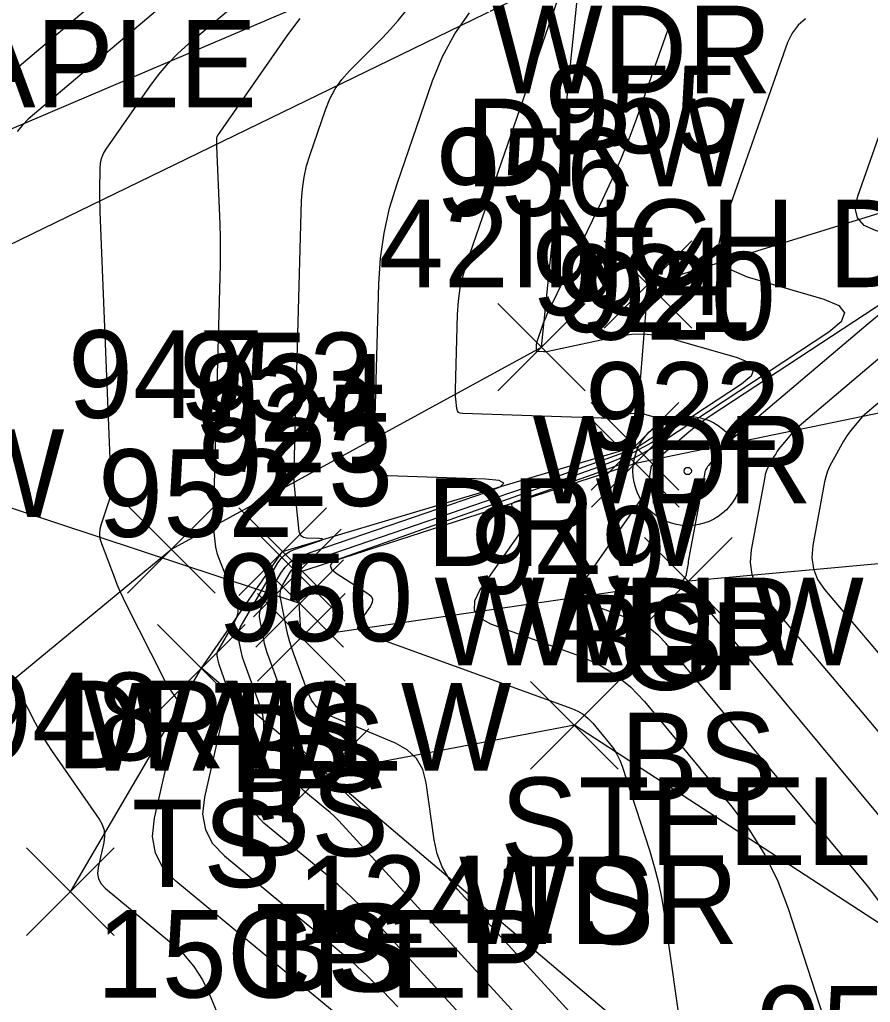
# Model space of a CAD drawing. Extents: x 1650836 to 1652450, y 332578 to 333908.
# Drawn here: x 1652014.99 to 1652034.41, y 332861.3 to 332883.74 of the extents above; entities that cross this region are included whole.
import ezdxf

# ---------------------------------------------------------------- set-up
doc = ezdxf.new("R2010")
doc.units = 0
for name, color, linetype in [('D_A', 7, 'Continuous'), ('D_C', 7, 'Continuous'), ('D_I', 7, 'Continuous'), ('D_TIC', 7, 'Continuous'), ('DCP', 7, 'Continuous'), ('L_A', 7, 'Continuous'), ('L_C', 7, 'Continuous'), ('L_I', 7, 'Continuous'), ('L_TIC', 7, 'Continuous'), ('LAWA', 7, 'Continuous'), ('LELB', 7, 'Continuous'), ('LSOGCMA', 7, 'Continuous'), ('LSOGCMI', 7, 'Continuous'), ('LW', 7, 'Continuous'), ('R_A', 7, 'Continuous'), ('R_C', 7, 'Continuous'), ('R_I', 7, 'Continuous'), ('R_TIC', 7, 'Continuous'), ('RDW', 7, 'Continuous'), ('RGP', 7, 'Continuous'), ('U_C', 7, 'Continuous')]:
    doc.layers.add(name, color=color, linetype=linetype)

msp = doc.modelspace()

# ---------------------------------------------------------------- linework, layer by layer
at = {"layer": 'D_TIC'}
for points in [[(1652020.38, 332869.405), (1652022.38, 332871.405)], [(1652022.38, 332869.405), (1652020.38, 332871.405)]]:
    msp.add_lwpolyline(points, dxfattribs=at)
at = {"layer": 'DCP'}
msp.add_lwpolyline([(1652021.38, 332870.405), (1652004.868, 332875.867)], dxfattribs=at)
at = {"layer": 'L_TIC'}
for points in [[(1652028.332, 332876.691), (1652030.332, 332878.691)], [(1652030.332, 332876.691), (1652028.332, 332878.691)], [(1652028.035, 332872.993), (1652030.035, 332874.993)], [(1652030.035, 332872.993), (1652028.035, 332874.993)], [(1652028.035, 332872.993), (1652030.035, 332874.993)], [(1652030.035, 332872.993), (1652028.035, 332874.993)], [(1652028.043, 332872.607), (1652030.043, 332874.607)], [(1652030.043, 332872.607), (1652028.043, 332874.607)], [(1652019.989, 332870.59), (1652021.989, 332872.59)], [(1652021.989, 332870.59), (1652019.989, 332872.59)], [(1652019.989, 332870.59), (1652021.989, 332872.59)], [(1652021.989, 332870.59), (1652019.989, 332872.59)], [(1652020.327, 332870.103), (1652022.327, 332872.103)], [(1652022.327, 332870.103), (1652020.327, 332872.103)], [(1652020.327, 332870.103), (1652022.327, 332872.103)], [(1652022.327, 332870.103), (1652020.327, 332872.103)], [(1652029.254, 332869.914), (1652031.254, 332871.914)], [(1652031.254, 332869.914), (1652029.254, 332871.914)], [(1652020.416, 332868.633), (1652022.416, 332870.633)], [(1652022.416, 332868.633), (1652020.416, 332870.633)], [(1652018.137, 332867.927), (1652020.137, 332869.927)], [(1652020.137, 332867.927), (1652018.137, 332869.927)], [(1652018.137, 332867.927), (1652020.137, 332869.927)], [(1652020.137, 332867.927), (1652018.137, 332869.927)], [(1652026.653, 332866.625), (1652028.653, 332868.625)], [(1652028.653, 332866.625), (1652026.653, 332868.625)], [(1652026.653, 332866.625), (1652028.653, 332868.625)], [(1652028.653, 332866.625), (1652026.653, 332868.625)], [(1652020.961, 332865.545), (1652022.961, 332867.545)], [(1652022.961, 332865.545), (1652020.961, 332867.545)], [(1652020.961, 332865.545), (1652022.961, 332867.545)], [(1652022.961, 332865.545), (1652020.961, 332867.545)], [(1652015.145, 332862.824), (1652017.145, 332864.824)], [(1652017.145, 332862.824), (1652015.145, 332864.824)]]:
    msp.add_lwpolyline(points, dxfattribs=at)
at = {"layer": 'LAWA'}
for points in [[(1652029.035, 332873.993), (1652029.332, 332877.691), (1652041.456, 332881.438), (1652043.799, 332892.048), (1652028.411, 332887.059), (1652010.628, 332879.467), (1652005.763, 332881.337), (1651975.403, 332896.414), (1651937.407, 332919.099), (1651902.904, 332934.281), (1651873.829, 332953.989)], [(1652408.76, 332665.713), (1652363.38, 332695.402), (1652324.46, 332714.991), (1652289.155, 332735.895), (1652253.497, 332747.946), (1652218.614, 332766.122), (1652198.198, 332775.017), (1652146.456, 332804.843), (1652136.841, 332807.592), (1652091.374, 332831.511), (1652057.601, 332848.138), (1652027.653, 332867.625)]]:
    msp.add_lwpolyline(points, dxfattribs=at)
at = {"layer": 'LELB'}
for points in [[(1652146.567, 332884.053), (1652131.516, 332881.175), (1652103.316, 332878.294), (1652074.733, 332880.815), (1652057.387, 332879.464), (1652029.043, 332873.607), (1652021.327, 332871.103)], [(1652160.434, 332848.646), (1652126.92, 332864), (1652105.537, 332865.052), (1652073.625, 332867.883), (1652056.204, 332873.287), (1652030.254, 332870.914), (1652021.416, 332869.633), (1652021.327, 332871.103)], [(1652016.145, 332863.824), (1652019.137, 332868.927), (1652020.989, 332871.59)], [(1652027.653, 332867.625), (1652021.961, 332866.545), (1652019.137, 332868.927)], [(1652021.961, 332866.545), (1652033.599, 332856.673)]]:
    msp.add_lwpolyline(points, dxfattribs=at)
at = {"layer": 'LSOGCMA'}
msp.add_lwpolyline([(1652026.158, 332859.81), (1652023.087, 332863.165), (1652022.821, 332863.445), (1652022.545, 332863.716), (1652022.261, 332863.978), (1652021.967, 332864.229), (1652020.564, 332865.389), (1652020.401, 332865.56), (1652020.301, 332865.752), (1652020.263, 332865.966), (1652020.287, 332866.201), (1652020.531, 332867.275), (1652020.562, 332867.474), (1652020.564, 332867.671), (1652020.537, 332867.866), (1652020.481, 332868.059), (1652020.107, 332869.087), (1652020.085, 332869.15), (1652020.066, 332869.215), (1652020.049, 332869.28), (1652020.035, 332869.346), (1652019.983, 332869.61), (1652019.976, 332869.676), (1652019.981, 332869.739), (1652019.997, 332869.8), (1652020.025, 332869.859), (1652020.884, 332871.334), (1652020.956, 332871.436), (1652021.041, 332871.52), (1652021.141, 332871.588), (1652021.255, 332871.638), (1652021.84, 332871.838), (1652021.892, 332871.859), (1652021.908, 332871.875), (1652021.888, 332871.886), (1652021.832, 332871.891), (1652021.536, 332871.901), (1652021.47, 332871.912), (1652021.421, 332871.941), (1652021.388, 332871.988), (1652021.372, 332872.053), (1652021.282, 332872.855), (1652021.268, 332873.014), (1652021.258, 332873.172), (1652021.254, 332873.331), (1652021.256, 332873.49), (1652021.425, 332879.611), (1652021.443, 332879.879), (1652021.48, 332880.143), (1652021.538, 332880.403), (1652021.616, 332880.66), (1652021.969, 332881.685), (1652022.068, 332881.93), (1652022.193, 332882.158), (1652022.343, 332882.372), (1652022.518, 332882.569), (1652023.269, 332883.328), (1652023.453, 332883.521), (1652023.627, 332883.722), (1652023.793, 332883.93)], dxfattribs=at)
at = {"layer": 'LSOGCMI'}
for points in [[(1652023.191, 332860.229), (1652018.555, 332864.062), (1652018.266, 332864.364), (1652018.089, 332864.705), (1652018.021, 332865.083), (1652018.065, 332865.5), (1652018.626, 332867.97), (1652018.634, 332868.038), (1652018.629, 332868.103), (1652018.609, 332868.166), (1652018.576, 332868.226), (1652018.413, 332868.46), (1652018.374, 332868.52), (1652018.336, 332868.58), (1652018.301, 332868.642), (1652018.268, 332868.705), (1652017.435, 332870.358), (1652017.358, 332870.517), (1652017.285, 332870.678), (1652017.216, 332870.84), (1652017.151, 332871.005), (1652016.862, 332871.772), (1652016.829, 332871.885), (1652016.817, 332871.998), (1652016.826, 332872.111), (1652016.855, 332872.225), (1652017.01, 332872.68), (1652017.044, 332872.794), (1652017.066, 332872.91), (1652017.078, 332873.028), (1652017.078, 332873.147), (1652016.827, 332879.355), (1652016.823, 332879.478), (1652016.82, 332879.601), (1652016.819, 332879.723), (1652016.819, 332879.846), (1652016.823, 332880.338), (1652016.833, 332880.458), (1652016.86, 332880.572), (1652016.904, 332880.681), (1652016.965, 332880.785), (1652017.961, 332882.215), (1652018.158, 332882.48), (1652018.371, 332882.73), (1652018.6, 332882.966), (1652018.845, 332883.187), (1652021.973, 332885.834)], [(1652019.861, 332885.431), (1652015.323, 332881.593), (1652015.183, 332881.466), (1652015.052, 332881.332), (1652014.93, 332881.189)], [(1652011.801, 332879.998), (1652017.748, 332885.029)], [(1652030.181, 332858.197), (1652024.99, 332863.867), (1652024.789, 332864.12), (1652024.633, 332864.395), (1652024.52, 332864.69), (1652024.452, 332865.006), (1652024.266, 332866.312), (1652024.188, 332866.613), (1652024.045, 332866.865), (1652023.837, 332867.066), (1652023.565, 332867.218), (1652022.089, 332867.83), (1652021.913, 332867.924), (1652021.766, 332868.047), (1652021.65, 332868.198), (1652021.564, 332868.379), (1652021.238, 332869.273), (1652021.191, 332869.411), (1652021.149, 332869.55), (1652021.113, 332869.691), (1652021.082, 332869.834), (1652020.945, 332870.539), (1652020.937, 332870.615), (1652020.942, 332870.689), (1652020.961, 332870.761), (1652020.994, 332870.83), (1652021.153, 332871.103), (1652021.197, 332871.166), (1652021.25, 332871.218), (1652021.311, 332871.259), (1652021.381, 332871.29), (1652025.885, 332872.832), (1652026.201, 332872.941), (1652026.517, 332873.05), (1652026.832, 332873.161), (1652027.147, 332873.272), (1652028.783, 332873.851), (1652028.908, 332873.9), (1652029.029, 332873.955), (1652029.146, 332874.018), (1652029.26, 332874.088), (1652029.751, 332874.411), (1652029.817, 332874.467), (1652029.834, 332874.515), (1652029.803, 332874.557), (1652029.723, 332874.591), (1652029.261, 332874.724), (1652029.179, 332874.743), (1652029.097, 332874.751), (1652029.015, 332874.749), (1652028.932, 332874.736), (1652028.601, 332874.666), (1652028.517, 332874.651), (1652028.434, 332874.641), (1652028.35, 332874.636), (1652028.265, 332874.637), (1652025.094, 332874.742), (1652025.044, 332874.751), (1652025.007, 332874.772), (1652024.983, 332874.808), (1652024.971, 332874.856), (1652024.946, 332875.076), (1652024.941, 332875.131), (1652024.938, 332875.187), (1652024.936, 332875.242), (1652024.937, 332875.297), (1652024.984, 332877.007), (1652025.004, 332877.309), (1652025.046, 332877.606), (1652025.111, 332877.899), (1652025.199, 332878.188), (1652027.422, 332884.647)], [(1652021.385, 332883.771), (1652021.104, 332883.393), (1652019.505, 332881.096), (1652019.495, 332881.078), (1652019.487, 332881.06), (1652019.483, 332881.04), (1652019.481, 332881.02), (1652019.48, 332880.937), (1652019.48, 332880.916), (1652019.48, 332880.895), (1652019.481, 332880.874), (1652019.482, 332880.854), (1652019.554, 332879.072), (1652019.563, 332878.768), (1652019.568, 332878.464), (1652019.567, 332878.16), (1652019.561, 332877.856), (1652019.408, 332872.301), (1652019.407, 332872.233), (1652019.409, 332872.165), (1652019.413, 332872.097), (1652019.419, 332872.029), (1652019.449, 332871.758), (1652019.459, 332871.691), (1652019.473, 332871.625), (1652019.491, 332871.56), (1652019.514, 332871.496), (1652019.925, 332870.454), (1652019.96, 332870.33), (1652019.965, 332870.207), (1652019.941, 332870.087), (1652019.888, 332869.969), (1652019.507, 332869.316), (1652019.496, 332869.291), (1652019.489, 332869.266), (1652019.487, 332869.239), (1652019.49, 332869.212), (1652019.511, 332869.102), (1652019.517, 332869.074), (1652019.524, 332869.047), (1652019.532, 332869.02), (1652019.541, 332868.994), (1652019.697, 332868.565), (1652019.721, 332868.485), (1652019.732, 332868.403), (1652019.731, 332868.321), (1652019.718, 332868.238), (1652019.205, 332865.979), (1652019.165, 332865.592), (1652019.227, 332865.24), (1652019.393, 332864.923), (1652019.661, 332864.641), (1652022.194, 332862.548), (1652022.568, 332862.228), (1652022.93, 332861.895), (1652023.28, 332861.55), (1652023.619, 332861.193)], [(1652028.029, 332859.157), (1652022.359, 332865.35), (1652022.265, 332865.449), (1652022.167, 332865.545), (1652022.067, 332865.638), (1652021.963, 332865.726), (1652021.467, 332866.136), (1652021.41, 332866.197), (1652021.374, 332866.265), (1652021.361, 332866.34), (1652021.369, 332866.423), (1652021.448, 332866.77), (1652021.462, 332866.857), (1652021.462, 332866.943), (1652021.451, 332867.027), (1652021.427, 332867.111), (1652020.673, 332869.18), (1652020.638, 332869.28), (1652020.608, 332869.382), (1652020.581, 332869.485), (1652020.559, 332869.59), (1652020.477, 332870.009), (1652020.466, 332870.112), (1652020.473, 332870.212), (1652020.499, 332870.309), (1652020.543, 332870.403), (1652020.951, 332871.102), (1652021.046, 332871.238), (1652021.16, 332871.351), (1652021.293, 332871.441), (1652021.445, 332871.507), (1652025.669, 332872.954), (1652025.955, 332873.071), (1652026.043, 332873.158), (1652025.933, 332873.216), (1652025.625, 332873.244), (1652023.4, 332873.319), (1652023.305, 332873.335), (1652023.233, 332873.377), (1652023.186, 332873.445), (1652023.162, 332873.539), (1652023.114, 332873.966), (1652023.104, 332874.073), (1652023.098, 332874.179), (1652023.095, 332874.286), (1652023.096, 332874.394), (1652023.188, 332877.706), (1652023.226, 332878.29), (1652023.308, 332878.866), (1652023.434, 332879.434), (1652023.604, 332879.994), (1652024.413, 332882.346), (1652024.637, 332882.897), (1652024.919, 332883.414), (1652025.257, 332883.895)], [(1652029.867, 332883.749), (1652029.066, 332881.486), (1652028.891, 332881.011), (1652028.703, 332880.542), (1652028.502, 332880.078), (1652028.288, 332879.619), (1652027.025, 332877.004), (1652026.996, 332876.94), (1652026.968, 332876.876), (1652026.942, 332876.81), (1652026.918, 332876.744), (1652026.794, 332876.382), (1652026.788, 332876.364), (1652026.784, 332876.346), (1652026.781, 332876.327), (1652026.78, 332876.308), (1652026.777, 332876.201), (1652026.777, 332876.194), (1652026.778, 332876.187), (1652026.779, 332876.173), (1652026.78, 332876.17), (1652026.782, 332876.168), (1652026.784, 332876.166), (1652026.787, 332876.166), (1652026.943, 332876.16), (1652026.97, 332876.16), (1652026.997, 332876.162), (1652027.024, 332876.165), (1652027.05, 332876.17), (1652028.685, 332876.516), (1652028.966, 332876.559), (1652029.245, 332876.566), (1652029.523, 332876.538), (1652029.8, 332876.476), (1652031.371, 332876.022), (1652031.642, 332875.907), (1652031.748, 332875.767), (1652031.688, 332875.602), (1652031.463, 332875.412), (1652029.799, 332874.317), (1652029.412, 332874.079), (1652029.014, 332873.866), (1652028.604, 332873.677), (1652028.181, 332873.513), (1652022.252, 332871.414), (1652022.124, 332871.349), (1652022.075, 332871.276), (1652022.106, 332871.193), (1652022.216, 332871.101), (1652022.936, 332870.638), (1652023.009, 332870.575), (1652023.042, 332870.505), (1652023.038, 332870.427), (1652022.995, 332870.342), (1652022.746, 332869.986), (1652022.705, 332869.904), (1652022.704, 332869.834), (1652022.745, 332869.778), (1652022.826, 332869.734), (1652027.592, 332868.01), (1652027.728, 332867.95), (1652027.853, 332867.875), (1652027.967, 332867.783), (1652028.069, 332867.675), (1652028.455, 332867.21), (1652028.545, 332867.091), (1652028.623, 332866.964), (1652028.688, 332866.831), (1652028.741, 332866.691), (1652029.364, 332864.77), (1652029.475, 332864.401), (1652029.57, 332864.027), (1652029.649, 332863.65), (1652029.711, 332863.269), (1652030.123, 332860.373)], [(1652032.93, 332883.76), (1652032.757, 332883.615), (1652032.62, 332883.435), (1652032.52, 332883.22), (1652031.021, 332878.98), (1652030.942, 332878.587), (1652031.011, 332878.27), (1652031.229, 332878.03), (1652031.593, 332877.865), (1652033.348, 332877.358), (1652033.685, 332877.215), (1652033.816, 332877.042), (1652033.742, 332876.837), (1652033.463, 332876.602), (1652029.682, 332874.114), (1652029.356, 332873.913), (1652029.02, 332873.733), (1652028.674, 332873.574), (1652028.318, 332873.436), (1652026.286, 332872.717), (1652026.234, 332872.69), (1652026.214, 332872.661), (1652026.226, 332872.627), (1652026.271, 332872.59), (1652026.515, 332872.432), (1652026.564, 332872.391), (1652026.586, 332872.344), (1652026.583, 332872.292), (1652026.555, 332872.235), (1652025.495, 332870.715), (1652025.368, 332870.462), (1652025.366, 332870.249), (1652025.49, 332870.076), (1652025.74, 332869.943), (1652027.768, 332869.209), (1652028.193, 332869.024), (1652028.582, 332868.788), (1652028.935, 332868.502), (1652029.254, 332868.165), (1652031.247, 332865.765), (1652031.651, 332865.23), (1652031.999, 332864.663), (1652032.292, 332864.065), (1652032.529, 332863.437), (1652034.212, 332858.249)], [(1652035.828, 332878.539), (1652035.756, 332878.569), (1652034.522, 332878.926), (1652034.265, 332879.042), (1652034.113, 332879.211), (1652034.064, 332879.434), (1652034.119, 332879.71), (1652035.173, 332882.691), (1652035.244, 332882.842), (1652035.34, 332882.968), (1652035.462, 332883.071), (1652035.609, 332883.149), (1652036.249, 332883.412), (1652036.402, 332883.487), (1652036.541, 332883.58), (1652036.665, 332883.692), (1652036.776, 332883.822)], [(1652034.918, 332863.191), (1652034.341, 332863.956), (1652029.739, 332869.498), (1652029.575, 332869.672), (1652029.392, 332869.819), (1652029.192, 332869.941), (1652028.973, 332870.036), (1652028.062, 332870.366), (1652027.88, 332870.463), (1652027.79, 332870.589), (1652027.791, 332870.744), (1652027.883, 332870.928), (1652029.239, 332872.872), (1652029.276, 332872.932), (1652029.306, 332872.995), (1652029.328, 332873.061), (1652029.343, 332873.13), (1652029.402, 332873.504), (1652029.407, 332873.528), (1652029.416, 332873.551), (1652029.427, 332873.572), (1652029.441, 332873.592), (1652029.505, 332873.67), (1652029.522, 332873.689), (1652029.539, 332873.708), (1652029.557, 332873.725), (1652029.576, 332873.742), (1652030.264, 332874.325), (1652030.387, 332874.426), (1652030.512, 332874.523), (1652030.64, 332874.616), (1652030.772, 332874.705), (1652035.777, 332877.999)], [(1652034.749, 332877.114), (1652034.357, 332876.792), (1652031.224, 332874.137), (1652031.164, 332874.083), (1652031.106, 332874.027), (1652031.051, 332873.969), (1652030.998, 332873.908), (1652030.71, 332873.556), (1652030.701, 332873.544), (1652030.692, 332873.532), (1652030.684, 332873.52), (1652030.677, 332873.507), (1652030.648, 332873.456), (1652030.641, 332873.443), (1652030.636, 332873.429), (1652030.631, 332873.416), (1652030.628, 332873.401), (1652030.266, 332871.449), (1652030.259, 332871.408), (1652030.252, 332871.366), (1652030.245, 332871.325), (1652030.238, 332871.284), (1652030.206, 332871.08), (1652030.201, 332871.058), (1652030.194, 332871.038), (1652030.185, 332871.019), (1652030.174, 332871), (1652030.115, 332870.915), (1652030.109, 332870.904), (1652030.109, 332870.895), (1652030.114, 332870.888), (1652030.125, 332870.882), (1652030.179, 332870.863), (1652030.191, 332870.857), (1652030.203, 332870.85), (1652030.214, 332870.841), (1652030.224, 332870.831), (1652037.999, 332861.469)], [(1652035.676, 332876.908), (1652032.78, 332874.454), (1652032.723, 332874.403), (1652032.669, 332874.351), (1652032.617, 332874.296), (1652032.568, 332874.238), (1652032.363, 332873.988), (1652032.322, 332873.936), (1652032.284, 332873.883), (1652032.248, 332873.827), (1652032.214, 332873.77), (1652032.084, 332873.538), (1652032.054, 332873.48), (1652032.029, 332873.419), (1652032.01, 332873.356), (1652031.995, 332873.292), (1652031.687, 332871.632), (1652031.663, 332871.342), (1652031.702, 332871.069), (1652031.804, 332870.812), (1652031.969, 332870.572), (1652034.215, 332867.921), (1652034.654, 332867.401)], [(1652035.575, 332875.82), (1652034.336, 332874.77), (1652034.283, 332874.723), (1652034.232, 332874.674), (1652034.184, 332874.622), (1652034.137, 332874.569), (1652033.957, 332874.349), (1652033.913, 332874.293), (1652033.872, 332874.235), (1652033.833, 332874.176), (1652033.797, 332874.115), (1652033.52, 332873.621), (1652033.467, 332873.516), (1652033.423, 332873.408), (1652033.388, 332873.297), (1652033.362, 332873.183), (1652033.092, 332871.727), (1652033.07, 332871.454), (1652033.106, 332871.196), (1652033.202, 332870.954), (1652033.358, 332870.728), (1652038.813, 332864.287)], [(1652014.929, 332868.504), (1652015.01, 332868.338), (1652015.342, 332867.68), (1652015.427, 332867.517), (1652015.518, 332867.357), (1652015.615, 332867.201), (1652015.717, 332867.048), (1652016.806, 332865.479), (1652016.875, 332865.355), (1652016.915, 332865.226), (1652016.927, 332865.091), (1652016.909, 332864.95), (1652016.778, 332864.377), (1652016.764, 332864.239), (1652016.786, 332864.115), (1652016.845, 332864.002), (1652016.94, 332863.902), (1652018.456, 332862.65), (1652018.728, 332862.396), (1652018.963, 332862.115), (1652019.162, 332861.808), (1652019.325, 332861.473), (1652020.12, 332859.557)]]:
    msp.add_lwpolyline(points, dxfattribs=at)
at = {"layer": 'LW'}
msp.add_lwpolyline([(1652020.989, 332871.59), (1652029.035, 332873.993)], dxfattribs=at)
at = {"layer": 'R_TIC'}
for points in [[(1652025.901, 332875.261), (1652027.901, 332877.261)], [(1652027.901, 332875.261), (1652025.901, 332877.261)], [(1652017.452, 332870.644), (1652019.452, 332872.644)], [(1652019.452, 332870.644), (1652017.452, 332872.644)]]:
    msp.add_lwpolyline(points, dxfattribs=at)
at = {"layer": 'RDW'}
msp.add_lwpolyline([(1652007.153, 332861.07), (1652010.739, 332865.279), (1652018.452, 332871.644), (1652026.901, 332876.261), (1652027.792, 332884.937), (1652012.255, 332877.382), (1652007.989, 332873.849), (1651997.288, 332866.232)], dxfattribs=at)
at = {"layer": 'RGP'}
msp.add_line((1652030.238, 332873.432), (1652030.238, 332873.432), dxfattribs=at)
for radius in [1.25, 0.0833]:
    msp.add_circle((1652030.238, 332873.432), radius, dxfattribs=at)

# ---------------------------------------------------------------- texts
at = {"layer": 'D_A'}
msp.add_text('P', height=2, dxfattribs=at).set_placement((1652020.758, 332865.405))
at = {"layer": 'D_C'}
msp.add_text('15CPEP', height=2, dxfattribs=at).set_placement((1652016.743, 332861.405))
at = {"layer": 'D_I'}
msp.add_text('925', height=2, dxfattribs=at).set_placement((1652019.018, 332873.405))
at = {"layer": 'L_A'}
for s, p in [('WDR', (1652025.773, 332882.059)), ('WDR', (1652026.695, 332872.691)), ('WALLW', (1652024.453, 332868.993)), ('WDR', (1652026.397, 332868.993)), ('BS', (1652027.483, 332868.607)), ('WALLW', (1652016.406, 332866.59)), ('TS', (1652019.398, 332866.59)), ('BS', (1652019.768, 332866.103)), ('BS', (1652019.768, 332866.103)), ('BS', (1652028.695, 332865.914)), ('BS', (1652019.857, 332864.633)), ('TS', (1652017.546, 332863.927)), ('TS', (1652017.546, 332863.927)), ('TS', (1652026.063, 332862.625)), ('WDR', (1652025.015, 332862.625)), ('TS', (1652020.37, 332861.545)), ('BS', (1652020.402, 332861.545))]:
    msp.add_text(s, height=2, dxfattribs=at).set_placement(p)
at = {"layer": 'L_C'}
msp.add_text('M.MAPLE', height=2, dxfattribs=at).set_placement((1652008.37, 332881.735))
at = {"layer": 'L_I'}
for s, p in [('955', (1652026.97, 332880.691)), ('954', (1652026.673, 332876.993)), ('954', (1652026.673, 332876.993)), ('921', (1652027.247, 332876.607)), ('953', (1652018.627, 332874.59)), ('953', (1652018.627, 332874.59)), ('924', (1652018.964, 332874.103)), ('924', (1652018.964, 332874.103)), ('922', (1652027.892, 332873.914)), ('923', (1652019.054, 332872.633)), ('952', (1652016.775, 332871.927)), ('952', (1652016.775, 332871.927)), ('949', (1652025.283, 332870.625)), ('949', (1652025.283, 332870.625)), ('950', (1652019.512, 332869.545)), ('950', (1652019.512, 332869.545)), ('948', (1652013.783, 332866.824)), ('1241', (1652021.315, 332862.649)), ('951', (1652031.804, 332859.673))]:
    msp.add_text(s, height=2, dxfattribs=at).set_placement(p)
at = {"layer": 'R_A'}
for s, p in [('DRW', (1652025.162, 332879.937)), ('DRW', (1652009.625, 332872.382)), ('DRW', (1652024.271, 332871.261)), ('GP', (1652028.671, 332868.432)), ('DRW', (1652015.822, 332866.644))]:
    msp.add_text(s, height=2, dxfattribs=at).set_placement(p)
at = {"layer": 'R_C'}
msp.add_text('STEEL', height=2, dxfattribs=at).set_placement((1652025.955, 332864.432))
at = {"layer": 'R_I'}
for s, p in [('956', (1652024.484, 332879.261)), ('920', (1652027.79, 332876.432)), ('947', (1652016.09, 332874.644)), ('1241', (1652021.315, 332862.649))]:
    msp.add_text(s, height=2, dxfattribs=at).set_placement(p)
at = {"layer": 'U_C'}
msp.add_text('42INCH DIA CONC TILE', height=2, dxfattribs=at).set_placement((1652023.185, 332877.631))

doc.saveas('drawing.dxf')
